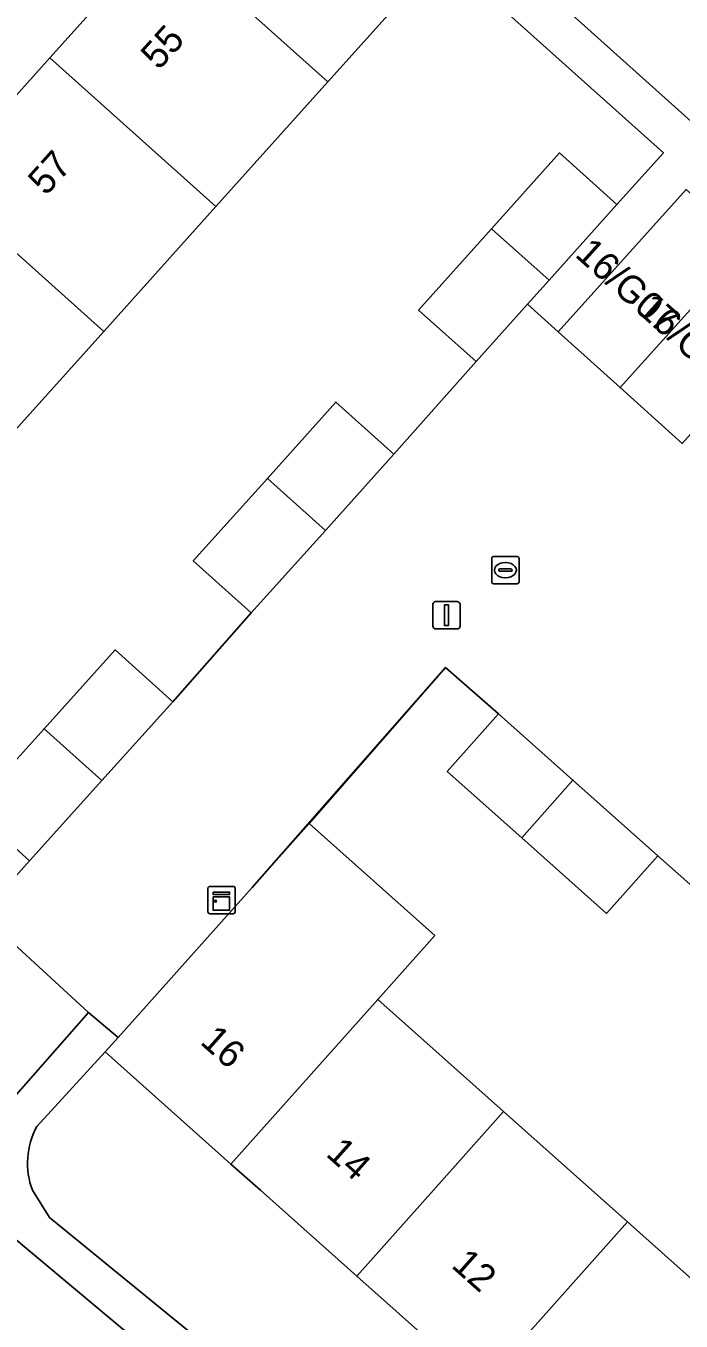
# Model space of a CAD drawing. Extents: x 159039 to 160102, y 381214 to 382524.
# Drawn here: x 159439.83 to 159463.76, y 381995.22 to 382042.56 of the extents above; entities that cross this region are included whole.
import ezdxf

# ---------------------------------------------------------------- set-up
doc = ezdxf.new("R2010")
doc.units = 0
for name, color, linetype in [('IMGEO_Erf', 7, 'Continuous'), ('IMGEO_Kast', 7, 'Continuous'), ('IMGEO_Kolk', 7, 'Continuous'), ('IMGEO_Lichtmast', 7, 'Continuous'), ('IMGEO_Muur', 7, 'Continuous'), ('IMGEO_Pand', 7, 'Continuous'), ('IMGEO_Pand_nummerreeks', 7, 'Continuous'), ('IMGEO_Rijbaan_lokaal_open', 7, 'Continuous'), ('IMGEO_Voetpad_open', 7, 'Continuous')]:
    doc.layers.add(name, color=color, linetype=linetype)

msp = doc.modelspace()

# ---------------------------------------------------------------- linework, layer by layer
at = {"layer": 'IMGEO_Erf'}
msp.add_lwpolyline([(159476.095, 382053.513), (159480.069, 382057.941), (159473.11, 382064.705), (159468.88, 382059.992), (159464.73, 382055.368), (159460.582, 382050.746), (159456.356, 382046.037), (159466.004, 382037.379), (159467.63, 382039.267), (159465.511, 382041.092), (159468.051, 382044.042), (159470.429, 382046.804), (159472.549, 382044.979), (159475.507, 382048.437), (159475.73, 382048.672), (159473.526, 382050.65)], close=True, dxfattribs=at)
for points in [[(159436.609, 382036.825), (159440.704, 382041.387), (159444.797, 382045.948), (159448.972, 382050.6), (159445.905, 382053.353), (159440.696, 382047.571), (159420.759, 382025.224)], [(159451.151, 382028.809), (159453.268, 382026.909), (159456.272, 382030.291), (159454.167, 382032.173), (159456.834, 382035.145), (159459.316, 382037.911), (159461.418, 382036.025), (159463.111, 382037.911), (159455.03, 382045.163), (159450.855, 382040.511), (159446.761, 382035.95), (159442.667, 382031.388), (159438.573, 382026.826)], [(159437.186, 382008.666), (159438.213, 382010.111), (159439.956, 382012.046), (159437.85, 382013.944), (159440.488, 382016.871), (159443.082, 382019.75), (159445.189, 382017.852), (159448.056, 382021.101), (159445.939, 382023.001), (159448.648, 382026.02), (159451.151, 382028.809)], [(159484.659, 381992.886), (159481.32, 381995.844), (159479.436, 381993.733), (159476.249, 381996.578), (159473.615, 381998.929), (159475.499, 382001.04), (159472.131, 382004.024), (159470.247, 382001.913), (159467.06, 382004.757), (159464.426, 382007.109), (159466.31, 382009.22), (159462.909, 382012.225), (159461.031, 382010.122), (159457.936, 382012.885), (159455.217, 382015.312), (159457.094, 382017.415), (159455.154, 382019.108), (159450.178, 382013.407), (159454.759, 382009.318), (159452.677, 382006.98), (159457.275, 382002.88), (159460.504, 382000), (159461.797, 381998.847), (159466.429, 381994.716)], [(159461.079, 381988.708), (159456.443, 381992.835), (159451.917, 381996.864), (159448.394, 382000), (159447.317, 382000.961), (159442.726, 382005.059), (159440.227, 382002.331)], [(159440.063, 382000), (159440.692, 381999.01), (159476.864, 381969.447), (159479.452, 381972.353), (159474.792, 381976.501), (159470.11, 381980.669), (159465.632, 381984.655), (159461.079, 381988.708)]]:
    msp.add_lwpolyline(points, dxfattribs=at)
msp.add_arc((159442.703, 382000.986), 2.818, 151.4826, 200.4684, dxfattribs=at)
at = {"layer": 'IMGEO_Kast'}
for p, q in [((159446.546, 382011.107), (159447.387, 382011.107)), ((159447.387, 382011.107), (159446.546, 382011.107)), ((159446.471, 382010.182), (159446.471, 382011.023)), ((159446.471, 382011.023), (159446.471, 382010.182)), ((159447.471, 382011.032), (159447.471, 382010.191)), ((159447.471, 382010.191), (159447.471, 382011.032)), ((159447.396, 382010.107), (159446.555, 382010.107)), ((159446.555, 382010.107), (159447.396, 382010.107))]:
    msp.add_line(p, q, dxfattribs=at)
for points in [[(159446.666, 382010.897), (159447.266, 382010.897), (159447.266, 382010.812), (159446.666, 382010.812), (159446.666, 382010.897)], [(159446.666, 382010.722), (159447.266, 382010.722), (159447.266, 382010.233), (159446.666, 382010.233), (159446.666, 382010.722)]]:
    msp.add_lwpolyline(points, dxfattribs=at)
msp.add_circle((159446.75, 382010.571), 0.0377, dxfattribs=at)
for centre, start, end in [((159446.549, 382011.029), 92.4484, 184.2845), ((159446.549, 382011.029), 92.4484, 184.2845), ((159447.393, 382011.029), 2.4484, 94.2845), ((159447.393, 382011.029), 2.4484, 94.2845), ((159446.549, 382010.185), 182.4484, 274.2845), ((159446.549, 382010.185), 182.4484, 274.2845), ((159447.393, 382010.185), 272.4484, 4.2845), ((159447.393, 382010.185), 272.4484, 4.2845)]:
    msp.add_arc(centre, 0.0779, start, end, dxfattribs=at)
at = {"layer": 'IMGEO_Kolk'}
for p, q in [((159456.84, 382022.24), (159456.84, 382023.092)), ((159456.915, 382023.166), (159457.767, 382023.166)), ((159457.328, 382022.946), (159457.353, 382022.946)), ((159457.841, 382023.092), (159457.841, 382022.24)), ((159457.099, 382022.66), (159457.099, 382022.672)), ((159457.537, 382022.623), (159457.139, 382022.623)), ((159457.142, 382022.709), (159457.54, 382022.709)), ((159457.583, 382022.672), (159457.583, 382022.66)), ((159457.767, 382022.166), (159456.915, 382022.166)), ((159457.351, 382022.386), (159457.326, 382022.386))]:
    msp.add_line(p, q, dxfattribs=at)
for points in [[(159456.84, 382022.24), (159456.84, 382023.092)], [(159456.915, 382023.166), (159457.767, 382023.166)], [(159457.841, 382023.092), (159457.841, 382022.24)], [(159457.767, 382022.166), (159456.915, 382022.166)]]:
    msp.add_lwpolyline(points, dxfattribs=at)
for centre, radius, start, end in [((159456.917, 382023.09), 0.0765, 91.552, 178.448), ((159456.917, 382023.09), 0.0765, 91.552, 178.448), ((159457.765, 382023.09), 0.0765, 1.552, 88.448), ((159457.765, 382023.09), 0.0765, 1.552, 88.448), ((159457.139, 382022.669), 0.0403, 85.8775, 175.7526), ((159457.136, 382022.659), 0.0366, 178.938, 274.7102), ((159457.54, 382022.666), 0.043, 264.8664, 352.4533), ((159457.544, 382022.671), 0.0386, 1.7309, 96.639), ((159456.917, 382022.242), 0.0765, 181.552, 268.448), ((159456.917, 382022.242), 0.0765, 181.552, 268.448), ((159457.765, 382022.242), 0.0765, 271.552, 358.448), ((159457.765, 382022.242), 0.0765, 271.552, 358.448)]:
    msp.add_arc(centre, radius, start, end, dxfattribs=at)
for centre, major_axis, ratio, start_param, end_param in [((159457.327, 382022.666), (-0.387, 0.002), 0.722429, 4.712389, 7.853982), ((159457.352, 382022.666), (-0.39, 0.002), 0.717154, 1.570796, 4.712389)]:
    msp.add_ellipse(centre, major_axis=major_axis, ratio=ratio, start_param=start_param, end_param=end_param, dxfattribs=at)
at = {"layer": 'IMGEO_Lichtmast'}
for p, q in [((159454.793, 382021.518), (159455.583, 382021.518)), ((159455.583, 382021.518), (159454.793, 382021.518)), ((159454.693, 382020.618), (159454.693, 382021.418)), ((159454.693, 382021.418), (159454.693, 382020.618)), ((159455.683, 382021.418), (159455.683, 382020.618)), ((159455.683, 382020.618), (159455.683, 382021.418)), ((159455.583, 382020.518), (159454.793, 382020.518)), ((159454.793, 382020.518), (159455.583, 382020.518))]:
    msp.add_line(p, q, dxfattribs=at)
msp.add_lwpolyline([(159455.113, 382021.393), (159455.263, 382021.393), (159455.263, 382020.643), (159455.113, 382020.643), (159455.113, 382021.393)], dxfattribs=at)
for centre, start, end in [((159454.793, 382021.418), 90, 180), ((159454.793, 382021.418), 90, 180), ((159455.583, 382021.418), 0, 90), ((159455.583, 382021.418), 360, 90), ((159454.793, 382020.618), 180, 270), ((159454.793, 382020.618), 180, 270), ((159455.583, 382020.618), 270, 0), ((159455.583, 382020.618), 270, 0)]:
    msp.add_arc(centre, 0.1, start, end, dxfattribs=at)
at = {"layer": 'IMGEO_Muur'}
msp.add_lwpolyline([(159448.093, 382011.072), (159455.154, 382019.108)], dxfattribs=at)
at = {"layer": 'IMGEO_Pand'}
for points in [[(159450.855, 382040.511), (159455.03, 382045.163), (159452.701, 382047.253), (159448.972, 382050.6), (159444.797, 382045.948)], [(159450.855, 382040.511), (159444.797, 382045.948), (159440.704, 382041.387), (159446.761, 382035.95)], [(159442.667, 382031.388), (159446.761, 382035.95), (159440.704, 382041.387), (159436.609, 382036.825)], [(159456.834, 382035.145), (159458.935, 382033.259), (159461.418, 382036.025), (159459.316, 382037.911)], [(159432.516, 382032.263), (159438.573, 382026.826), (159442.667, 382031.388), (159436.609, 382036.825)], [(159466.211, 382034.535), (159463.948, 382036.574), (159459.266, 382031.377), (159461.53, 382029.338)], [(159456.834, 382035.145), (159454.167, 382032.173), (159456.272, 382030.291), (159458.153, 382032.387), (159458.935, 382033.259)], [(159466.211, 382034.535), (159461.53, 382029.338), (159463.793, 382027.299), (159468.475, 382032.496)], [(159450.765, 382024.12), (159453.268, 382026.909), (159451.151, 382028.809), (159448.648, 382026.02)], [(159450.765, 382024.12), (159448.648, 382026.02), (159445.939, 382023.001), (159448.056, 382021.101)], [(159442.598, 382014.977), (159445.189, 382017.852), (159443.082, 382019.75), (159440.488, 382016.871)], [(159457.936, 382012.885), (159459.81, 382014.991), (159457.094, 382017.415), (159455.217, 382015.312)], [(159442.598, 382014.977), (159440.488, 382016.871), (159437.85, 382013.944), (159439.956, 382012.046)], [(159457.936, 382012.885), (159461.031, 382010.122), (159462.909, 382012.225), (159459.81, 382014.991)], [(159452.677, 382006.98), (159454.759, 382009.318), (159450.178, 382013.407), (159448.093, 382011.072), (159443.192, 382005.582), (159442.726, 382005.059), (159447.317, 382000.961)], [(159457.275, 382002.88), (159452.677, 382006.98), (159447.317, 382000.961), (159448.394, 382000), (159451.917, 381996.864), (159454.71, 382000)], [(159457.275, 382002.88), (159454.71, 382000), (159451.917, 381996.864), (159456.443, 381992.835), (159461.797, 381998.847), (159460.504, 382000)], [(159461.079, 381988.708), (159466.429, 381994.716), (159461.797, 381998.847), (159456.443, 381992.835)]]:
    msp.add_lwpolyline(points, close=True, dxfattribs=at)
at = {"layer": 'IMGEO_Rijbaan_lokaal_open'}
for points in [[(159463.793, 382027.299), (159461.53, 382029.338), (159459.266, 382031.377), (159458.153, 382032.387), (159456.272, 382030.291), (159453.268, 382026.909), (159450.765, 382024.12), (159448.056, 382021.101), (159445.189, 382017.852), (159442.598, 382014.977), (159439.956, 382012.046), (159438.213, 382010.111)], [(159439.224, 382009.155), (159442.11, 382006.504), (159443.192, 382005.582), (159448.093, 382011.072), (159450.178, 382013.407), (159455.154, 382019.108), (159457.094, 382017.415), (159459.81, 382014.991), (159462.909, 382012.225), (159466.31, 382009.22)], [(159433.841, 381994.834), (159441.923, 381988.326), (159442.88, 381987.591), (159443.914, 381986.206), (159444.352, 381985.904), (159445.379, 381985.069), (159448.636, 381982.36), (159451.637, 381979.96), (159459.269, 381973.743), (159463.814, 381970.062), (159471.127, 381964.038), (159479.726, 381956.917), (159484.836, 381952.668), (159489.71, 381948.693), (159493.902, 381953.566), (159490.011, 381956.729), (159478.439, 381966.173), (159470.716, 381972.439), (159465.366, 381976.894), (159453.588, 381986.5), (159445.068, 381993.5), (159438.342, 381999.131)]]:
    msp.add_lwpolyline(points, dxfattribs=at)
msp.add_lwpolyline([(159442.11, 382006.504), (159439.224, 382009.155), (159434.521, 382003.863), (159437.623, 382001.389)], close=True, dxfattribs=at)
at = {"layer": 'IMGEO_Voetpad_open'}
for points in [[(159472.549, 382044.979), (159470.133, 382042.173), (159467.63, 382039.267), (159466.004, 382037.379), (159456.356, 382046.037)], [(159455.03, 382045.163), (159463.111, 382037.911), (159461.418, 382036.025), (159458.935, 382033.259), (159458.153, 382032.387), (159459.266, 382031.377), (159463.948, 382036.574)], [(159418.213, 382015.458), (159418.831, 382015.025), (159423.484, 382011.193), (159428.686, 382006.888), (159430.938, 382005.027), (159431.111, 382004.883), (159433.343, 382003.032), (159436.96, 382000.209), (159437.228, 382000), (159438.342, 381999.131), (159445.068, 381993.5), (159453.588, 381986.5), (159465.366, 381976.894), (159470.716, 381972.439), (159478.439, 381966.173), (159490.011, 381956.729), (159493.902, 381953.566), (159495.4, 381952.384)], [(159440.227, 382002.331), (159442.726, 382005.059), (159443.192, 382005.582), (159442.11, 382006.504), (159437.623, 382001.389), (159434.521, 382003.863), (159439.224, 382009.155), (159438.213, 382010.111), (159437.186, 382008.666)], [(159496.498, 381951.797), (159498.368, 381954.162), (159497.363, 381953.636), (159496.934, 381953.563), (159495.967, 381953.779), (159491.064, 381957.84), (159478.198, 381968.356), (159476.864, 381969.447), (159440.692, 381999.01), (159440.063, 382000)]]:
    msp.add_lwpolyline(points, dxfattribs=at)
msp.add_arc((159442.703, 382000.986), 2.818, 151.4826, 200.4684, dxfattribs=at)

# ---------------------------------------------------------------- texts
at = {"layer": 'IMGEO_Pand_nummerreeks'}
for s, rotation, p in [('55', 48.0936, (159444.681, 382040.907)), ('57', 48.0936, (159440.56, 382036.316)), ('16/G07', 318.0566, (159459.844, 382034.155)), ('16/G06', 318.0566, (159462.105, 382032.124)), ('16', 318.2772, (159446.152, 382005.38)), ('14', 318.2785, (159450.747, 382001.282)), ('12', 318.3136, (159455.328, 381997.211))]:
    msp.add_text(s, height=1, rotation=rotation, dxfattribs=at).set_placement(p)

doc.saveas('drawing.dxf')
